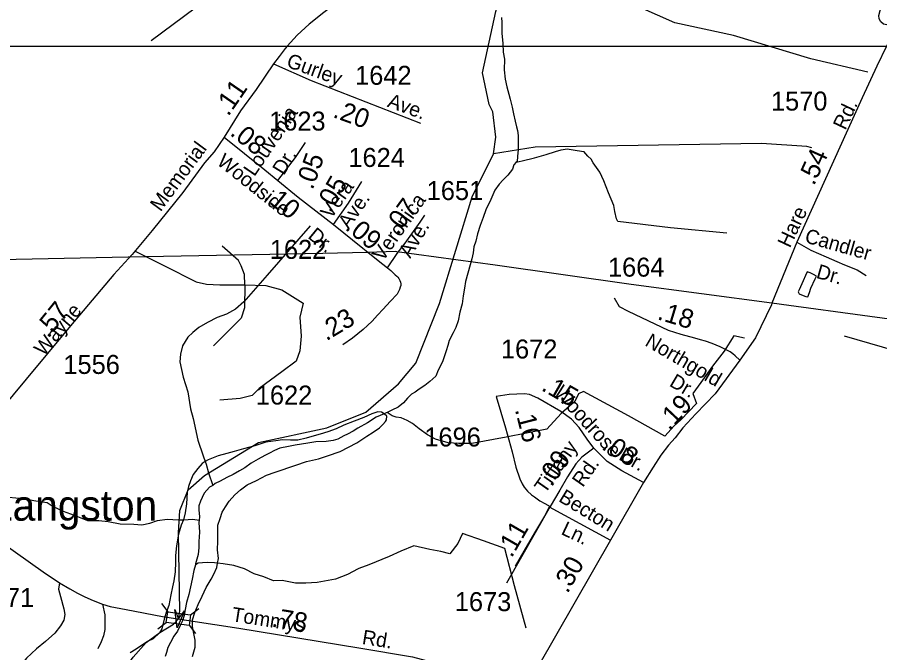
# Model space of a CAD drawing. Extents: x 2206922 to 2357709, y 510027 to 673830.
# Drawn here: x 2316844 to 2322523, y 606762 to 610944 of the extents above; entities that cross this region are included whole.
import ezdxf

# ---------------------------------------------------------------- set-up
doc = ezdxf.new("R2010")
doc.units = 0
for name, color, linetype in [('Exist Civil Demographics Community Label', 7, 'Continuous'), ('Exist Hydrographic Creek Single Shore', 7, 'Continuous'), ('Exist Hydrographic Misc Water Feature', 7, 'Continuous'), ('Exist Road Non-System Type 51', 7, 'Continuous'), ('Exist Road Non-System Type 51 Label', 7, 'Continuous'), ('Exist Road Secondary Mileage Hundredths English Label', 7, 'Continuous'), ('Exist Road Secondary Structure Standard Bridge Attributed CELL', 7, 'Continuous'), ('Exist Road Secondary Structure Standard Bridge CELL', 7, 'Continuous'), ('Exist Road Secondary Type 51 Attributed', 7, 'Continuous'), ('Exist Road Secondary Type 51 Label', 7, 'Continuous'), ('Exist Road Secondary Type 51 Number Label', 7, 'Continuous'), ('Exist Utilities Electrical Transmission Line', 7, 'Continuous'), ('Map Preparation Inset Cut Line', 7, 'Continuous')]:
    doc.layers.add(name, color=color, linetype=linetype)

msp = doc.modelspace()

# ---------------------------------------------------------------- linework, layer by layer
at = {"layer": 'Exist Hydrographic Creek Single Shore'}
for points in [[(2319979.2, 610046.1), (2319994.3, 610155), (2319975.3, 610321.6), (2319950.2, 610369.8), (2319906.2, 610578.1), (2319995.9, 610982.4), (2320039.3, 611136.1), (2319944.8, 611360.6), (2319982.2, 611602.9), (2319883.7, 611839.2)], [(2316697.3, 605388), (2316981.3, 606075.5), (2317204.2, 606258.5), (2317425.2, 606522.7), (2317529.8, 606625.3), (2317606.2, 606732), (2317692.2, 606828.6), (2317781.7, 606896), (2317872.2, 606949.3), (2317905.4, 606985.5), (2317914.4, 607034.8), (2317906.3, 607550.3), (2317913.3, 607698.2), (2317970.3, 607835.1), (2318077.3, 607928.1), (2318433.3, 608145.9), (2318882.1, 608242.8), (2319139.3, 608345), (2319353.1, 608531), (2319468.2, 608666.9), (2319623.2, 609060.4), (2319840.3, 609761.6), (2319979.2, 610046.1)]]:
    msp.add_lwpolyline(points, dxfattribs=at)
at = {"layer": 'Exist Hydrographic Misc Water Feature'}
for points in [[(2317725.4, 610791.6), (2318015, 611006.4), (2318372.2, 611260.4), (2318536.6, 611408.1), (2318768.3, 611610.4), (2318945.7, 611642.1), (2319095.4, 611665.8), (2319107.3, 611677.8), (2319178.4, 611750.6), (2319255.3, 611857.5), (2319342.9, 611896.2), (2319408.3, 611926.9), (2319450.1, 611951.4), (2319499.7, 611988.2), (2319545.3, 612024.3), (2319583, 612047), (2319609, 612063), (2319628.7, 612071.4), (2319658.9, 612073.7), (2319729, 612076.6)], [(2323281.7, 610683.3), (2323020.9, 610760.3), (2322615.9, 610886.1), (2322547.6, 610899.3), (2322530, 610913.3), (2322519.8, 610933), (2322517.3, 610954.9), (2322524.7, 610989.1), (2322565.9, 611085.5), (2322594.8, 611159.8), (2322599.1, 611167.7), (2322592.8, 611177.6), (2322581.1, 611191.5), (2322548.5, 611205.3), (2322320, 611260.8), (2321989.3, 611349.1), (2321992, 611669), (2321994.4, 611988.7)], [(2322445.3, 610582.5), (2322068.4, 610670.5), (2321558.9, 610824.9), (2321173.1, 610907.6), (2320850.3, 611049.4), (2320795.2, 611073)], [(2320031.5, 610941.8), (2320034.7, 610910.4), (2320033.7, 610840.4), (2320040.5, 610770.5), (2320043.3, 610714.5), (2320051.5, 610668.6), (2320050.5, 610598.7), (2320057.1, 610536.8), (2320067.5, 610487), (2320080, 610438.9), (2320088.5, 610405.1), (2320102.8, 610351.5), (2320111.2, 610307.6), (2320121.9, 610259.4), (2320130.5, 610223.7), (2320136.8, 610197.9), (2320143, 610165.8), (2320141.6, 610119.8), (2320142, 610073.9), (2320138.7, 610027.7), (2320134.6, 609995.9), (2320128.4, 609990)], [(2322074.8, 610085.2), (2322043.2, 610093.6), (2321744.2, 610114.3), (2320253.3, 610090), (2319979.2, 610046.1)], [(2320128.4, 609990), (2320168.8, 610000.1), (2320250.2, 610019.1), (2320326.3, 610042.1), (2320388, 610060.4), (2320426, 610070.9), (2320465.7, 610077.5), (2320529.5, 610068.3), (2320575.5, 610060.6)], [(2321517.1, 609523), (2321145.3, 609559.1), (2320798.8, 609599.1), (2320788.5, 609617.3), (2320777.8, 609665.1), (2320771.3, 609705), (2320736.8, 609788.5), (2320705.9, 609868.2), (2320679.4, 609923.7), (2320637, 609985.2), (2320622.4, 610010.9), (2320600.3, 610030.9), (2320575.5, 610060.6)], [(2320128.4, 609990), (2320113.1, 609973.6), (2320105.5, 609943.5), (2320073.7, 609905.3), (2320042.3, 609874.8), (2320016.3, 609846.6), (2319989.2, 609806.5), (2319961.3, 609744.2), (2319928.3, 609675.8), (2319911.1, 609625.6), (2319891.4, 609573.5), (2319873.8, 609519.3), (2319862.5, 609471.2), (2319851, 609433.1), (2319845.7, 609393), (2319837.5, 609354.9), (2319826.2, 609314.8), (2319810.8, 609260.7), (2319795.6, 609204.7), (2319788.3, 609160.7), (2319780.3, 609110.4), (2319772.9, 609058.4), (2319757.5, 609004.3), (2319746.2, 608946.5), (2319730.8, 608902.1), (2319713.2, 608867.9), (2319687.8, 608817.7), (2319680, 608783.6), (2319668.5, 608749.7), (2319656.8, 608715.4), (2319643.3, 608677.3), (2319616, 608620.9), (2319600.2, 608582.7), (2319560.6, 608546.6), (2319527, 608520), (2319489.3, 608495.6), (2319463.5, 608477.7), (2319439.7, 608463.3), (2319414, 608436.8), (2319386.2, 608406.6), (2319352.5, 608378.4), (2319310.9, 608357.9), (2319279.1, 608343.5)], [(2318772, 609571.6), (2318489.7, 609246.7), (2318335.5, 609071.2), (2318280.3, 609022.3), (2318222.7, 608990), (2318161, 608967.3), (2318097.2, 608936.3), (2318039.6, 608902), (2317999.8, 608869.5), (2317966.4, 608839.2), (2317948.9, 608811), (2317932.7, 608781), (2317919.6, 608726.6), (2317914.3, 608676.8), (2317937.3, 608575.1), (2317966.4, 608479.5), (2317985.6, 608367.5), (2318002.3, 608303.8), (2318031.8, 608160.2), (2318068.5, 608058.6), (2318080.8, 608020.6)], [(2322098, 609223.5), (2322105.6, 609241.4), (2322087.7, 609251), (2322063.7, 609263.2), (2322045.5, 609268.7), (2322033.8, 609244.5), (2322018, 609210.4), (2321993.2, 609150.1), (2321986.8, 609138), (2321991.3, 609124.4), (2322007.3, 609118.3), (2322035.2, 609106.9), (2322049.4, 609104.7), (2322061.3, 609132.9), (2322068.8, 609161), (2322098, 609223.5)], [(2321632.5, 608832.4), (2321562.4, 608847.9), (2321497.6, 608747.3), (2321422.5, 608648.3), (2321343.8, 608539.7), (2321292.5, 608469.2), (2321315.5, 608403.3), (2321212.3, 608294.3), (2321168.9, 608255.8), (2321107.8, 608187.1), (2320868.7, 608320.5), (2320572.8, 608481.4)], [(2322287.8, 608847.8), (2322622.9, 608751.1), (2322931.7, 608658.4)], [(2320572.8, 608481.4), (2320539.2, 608465), (2320515.4, 608414.6), (2320424.5, 608335.8), (2320331.6, 608233), (2320062.4, 608180.2), (2319837.3, 608139.5), (2319750.7, 608138.8), (2319681, 608143.9), (2319598.6, 608166.9), (2319544.5, 608196.5), (2319489.9, 608236), (2319445.6, 608271.5), (2319411.6, 608291.2), (2319371, 608308.6), (2319339.4, 608312.2), (2319313.4, 608321.8), (2319279.1, 608343.5)], [(2319259, 608335.2), (2319241.2, 608345.2), (2319218.8, 608346.9), (2319179.5, 608334.2), (2319125.5, 608309.9), (2319061.6, 608285.1), (2318993.7, 608260.4), (2318944.3, 608236.2), (2318888.5, 608215.4), (2318838.5, 608201), (2318782.9, 608184.2), (2318746.8, 608173.9), (2318691.2, 608161.2), (2318643, 608160.7), (2318591.2, 608162.4), (2318545.4, 608155.9), (2318481.5, 608146.9), (2318407.4, 608124.3), (2318333.8, 608103.4), (2318272.5, 608086.7), (2318224.5, 608072.4), (2318166.5, 608057.6), (2318134.7, 608045.4), (2318100.9, 608031), (2318080.8, 608020.6)], [(2319279.1, 608343.5), (2319272.8, 608341.7), (2319259, 608335.2)], [(2319259, 608335.2), (2319207.8, 608312.5), (2319149.9, 608274.2), (2319086.4, 608239.5), (2319056.6, 608219.3), (2319018.7, 608200.7), (2318994.9, 608190.5), (2318954.9, 608168.1), (2318923.1, 608157.9), (2318877.4, 608151.4), (2318809.3, 608150.6), (2318757.3, 608141.9), (2318715.4, 608135.6), (2318673.6, 608127.3), (2318629.7, 608118.5), (2318571.9, 608108.1), (2318538.1, 608093.7), (2318504.4, 608075.3), (2318474.5, 608059.1), (2318430.8, 608036.5), (2318384.7, 608010.2), (2318341.4, 607979.8), (2318307.8, 607959.3), (2318266, 607934.8), (2318224.3, 607914.3), (2318180.6, 607892.1), (2318146.8, 607875.7), (2318130.8, 607863.5)], [(2318162, 607351.9), (2318167.9, 607382.2), (2318163.2, 607440.1), (2318164.9, 607495.8), (2318163.8, 607553.9), (2318165.5, 607602), (2318179.2, 607646.1), (2318192.7, 607686.3), (2318214.5, 607722.3), (2318239.5, 607758.7), (2318275.6, 607801.1), (2318313.1, 607835.2), (2318358.6, 607866.1), (2318418.5, 607896.4), (2318486, 607931.3), (2318541.7, 607949.6), (2318678.7, 607997.2), (2318748.8, 608019.9), (2318826.4, 608039), (2318886.4, 608057.6), (2318969.9, 608086.4), (2319079.2, 608143.3), (2319146.6, 608186.3), (2319186.4, 608212.7), (2319228.1, 608243), (2319250, 608263.2), (2319269.5, 608283.4), (2319275.4, 608295.5), (2319277.3, 608319.5), (2319259, 608335.2)], [(2318080.8, 608020.6), (2318061.5, 608008.5), (2318032, 607974.5), (2318002.3, 607936), (2317984.6, 607894), (2317971.1, 607855.9), (2317963.3, 607819.7), (2317958.4, 607741.8), (2317948.7, 607683.6), (2317939.3, 607637.6)], [(2318080.8, 608020.6), (2318087.4, 608003.1), (2318104, 607945), (2318130.8, 607863.5)], [(2318130.8, 607863.5), (2318108.9, 607851.4), (2318075.3, 607813), (2318061.5, 607784.7), (2318049.8, 607760.5), (2318040.4, 607728.6), (2318038.5, 607702.6), (2318043.3, 607656.5), (2318041.2, 607634.4)], [(2316547.6, 607694.6), (2316633.1, 607733.3), (2316704.3, 607768.3), (2316748.6, 607780.8), (2316782.2, 607789.1), (2316788.1, 607786.9), (2316880.2, 607778), (2316966.5, 607760.9), (2317040.4, 607749.8), (2317080.7, 607724.2), (2317145.3, 607693.1), (2317195.2, 607675.4), (2317241.5, 607657.9), (2317305.7, 607632.8), (2317381.6, 607631.6), (2317441.4, 607626.2), (2317521.8, 607611.3), (2317611.8, 607607.8), (2317663.5, 607604.5), (2317715.8, 607615.3), (2317767.5, 607631.9), (2317831.4, 607640.5), (2317905.3, 607637.1), (2317939.3, 607637.6)], [(2317939.3, 607637.6), (2317923.5, 607601.5), (2317906.3, 607543.2), (2317893.2, 607464.9), (2317886, 607401.1), (2317886.2, 607358.9), (2317882.7, 607295.3), (2317875.7, 607235.1), (2317866.1, 607194.8), (2317854.8, 607143), (2317841.5, 607072.8), (2317824.1, 607026.8), (2317810.3, 606982.6), (2317794.9, 606918.4), (2317781.2, 606892.1), (2317737.9, 606853.6), (2317702.3, 606835.5), (2317626.4, 606786.4), (2317587, 606761.9)], [(2317939.3, 607637.6), (2317999.4, 607640.4), (2318041.2, 607634.4)], [(2318041.2, 607634.4), (2318039.4, 607618.5), (2318044.5, 607556.5), (2318038.8, 607494.5), (2318039.4, 607454.6), (2318035.5, 607408.6), (2318018.5, 607346.7), (2318018.2, 607340.6)], [(2320195.5, 606924.1), (2320118.8, 607203.4), (2320054, 607448.3), (2319913.7, 607498.6), (2319775.1, 607547.4), (2319745.8, 607480.9), (2319692.9, 607412.6), (2319632.8, 607427.7), (2319560.2, 607441.1), (2319454.4, 607465.9), (2319368.7, 607431), (2319293.3, 607396.1), (2319159.8, 607340.7), (2319092.5, 607316), (2319088.2, 607313.8), (2319018.5, 607277.3), (2318938.9, 607246.3), (2318819, 607223.3), (2318743.3, 607220.2), (2318675.6, 607219.8), (2318587.1, 607236.8), (2318531.3, 607236.3), (2318467.1, 607261.3), (2318404.8, 607280.8), (2318340.2, 607314.1), (2318270.7, 607335.1), (2318200.3, 607346.5), (2318162, 607351.9)], [(2318018.2, 607340.6), (2318006.8, 607302.2), (2317995.3, 607246.4), (2317984, 607196.1), (2317974.4, 607146.1), (2317959, 607092), (2317949.8, 607046), (2317942, 607007.8), (2317932.7, 606971.9), (2317916.5, 606941.5), (2317899.3, 606903.6), (2317875.5, 606871.4), (2317854, 606828.8), (2317836.4, 606797), (2317826.9, 606762.8), (2317817.1, 606736.7)], [(2317996.9, 606736.8), (2318016, 606798.8), (2318015.6, 606844.7), (2318007.2, 606888.5), (2317998.8, 606934.4), (2317997.9, 606978.3), (2318013.5, 607026.7), (2318035.1, 607079), (2318060.5, 607135.2), (2318087.8, 607191.5), (2318121.4, 607245.6), (2318139, 607279.9), (2318158.3, 607322), (2318162, 607351.9)], [(2318162, 607351.9), (2318142.5, 607354), (2318098, 607355.4), (2318064, 607352.8), (2318034.4, 607350.8), (2318018.2, 607340.6)]]:
    msp.add_lwpolyline(points, dxfattribs=at)
at = {"layer": 'Exist Road Non-System Type 51'}
for points in [[(2318342.9, 609182.4), (2318340.6, 609250.8), (2318317.8, 609307.8), (2318299.6, 609344.3), (2318192.4, 609437.8)], [(2321977.6, 609463.6), (2322069.3, 609411.9), (2322169.3, 609366.9), (2322241, 609336.8), (2322291, 609315.2), (2322374.4, 609281.8), (2322433.5, 609244.8)], [(2317616, 609407.8), (2317814, 609307.8), (2318021.4, 609203), (2318089.8, 609187), (2318178.7, 609182.4), (2318342.9, 609182.4)], [(2318342.9, 609182.4), (2318340.6, 609032), (2318317.8, 608963.6), (2318274.5, 608920.3), (2318135.4, 608781.2)], [(2318342.9, 609182.4), (2318479.7, 609177.9), (2318586.8, 609150.5), (2318725.5, 609063.2)], [(2318725.5, 609063.2), (2318705.3, 608970.4), (2318712.2, 608845), (2318705.3, 608749.3), (2318680.3, 608680.9), (2318586.8, 608610.2), (2318436.3, 608500.8), (2318390.8, 608455.2), (2318311, 608434.7), (2318178.7, 608423.3)], [(2320345.5, 607721.2), (2320315.5, 607661.2), (2320248.8, 607551.1), (2320178.8, 607431), (2320122.1, 607330.9)], [(2320345.5, 607721.2), (2320750.6, 607501.9)], [(2317123, 607222.5), (2317114.7, 607180.7), (2317128, 607132.4), (2317151.3, 607050.6), (2317156.3, 607013.9), (2317149.7, 606977.2), (2317129.7, 606938.9), (2317091.3, 606890.5), (2317029.6, 606837.1), (2316969.6, 606788.7), (2316904.6, 606726.2), (2316867.9, 606681.1), (2316852.9, 606647.8), (2316854.6, 606587.7), (2316862.9, 606541)], [(2317404.7, 607082.3), (2317419.7, 607010.6), (2317421.4, 606957.2), (2317419.7, 606915.5), (2317411.4, 606873), (2317396.4, 606834.6), (2317374.7, 606787.9)]]:
    msp.add_lwpolyline(points, dxfattribs=at)
at = {"layer": 'Exist Road Secondary Structure Standard Bridge Attributed CELL'}
msp.add_lwpolyline([(2317944.3, 607037.5), (2317897.1, 606925.1), (2317881.8, 607046.1), (2317905.4, 606985.5)], close=True, dxfattribs=at)
at = {"layer": 'Exist Road Secondary Structure Standard Bridge CELL'}
for p, q in [((2317792.8, 607086.5), (2317834.5, 607031.6)), ((2317984.2, 607010.9), (2318039.1, 607052.7)), ((2317770.1, 606919.9), (2317825, 606961.6)), ((2317974.9, 606942.5), (2318016.7, 606887.6))]:
    msp.add_line(p, q, dxfattribs=at)
msp.add_lwpolyline([(2317834.5, 607031.6), (2317984.3, 607011.2), (2317974.8, 606941.3), (2317825, 606961.6)], close=True, dxfattribs=at)
at = {"layer": 'Exist Road Secondary Type 51 Attributed'}
for points in [[(2322661.1, 611328.6), (2322684.5, 611196.8), (2322679.5, 611123.4), (2322666.1, 611050), (2322642.8, 610961.6), (2322589.4, 610798.2), (2322567.3, 610753.3), (2322502.7, 610622.2), (2322407.7, 610413.6), (2321977.6, 609463.6), (2321813.3, 609062.4), (2321809.2, 609052.4), (2321704.2, 608834.7), (2321601.8, 608687.8)], [(2319168.5, 611211), (2319078.5, 611146), (2318975.1, 611060.9), (2318861.8, 610975.8), (2318765.2, 610899.6), (2318687, 610827), (2318621.3, 610753.3), (2318608.7, 610739.2), (2318568.7, 610686.7), (2318530.5, 610637)], [(2318530.5, 610637), (2318417.9, 610469), (2318312.9, 610327.6), (2318206.6, 610154.2)], [(2318530.5, 610637), (2318778.6, 610529.1), (2319500, 610247.4)], [(2318206.6, 610154.2), (2318140.5, 610059.5), (2318076.3, 609986.8), (2317935.1, 609792), (2317731.7, 609540.9), (2317600.7, 609383.2), (2317480.8, 609251.5), (2317194.6, 608913.5), (2316902.6, 608562.2), (2316557.1, 608149.7), (2316392.1, 607937.8), (2316293.5, 607811.2)], [(2318206.6, 610154.2), (2318474.4, 609939.3), (2318560, 609869.6)], [(2318560, 609869.6), (2318675.5, 610020.3), (2318706.6, 610066.3), (2318741.2, 610120.1)], [(2318560, 609869.6), (2318693.3, 609761.3), (2318925.1, 609581)], [(2318925.1, 609581), (2319024.5, 609720.2), (2319112.6, 609863.6)], [(2319281.2, 609295.8), (2319346.4, 609390.2), (2319397.3, 609457.4), (2319496.3, 609595.2), (2319526.7, 609641.2)], [(2318925.1, 609581), (2319118.9, 609425.3), (2319152.7, 609398.3), (2319220.2, 609342.8), (2319281.2, 609295.8)], [(2319281.2, 609295.8), (2319304.2, 609276.8), (2319333.3, 609249.4), (2319342.9, 609241.2), (2319350.1, 609233.1), (2319356, 609223.9), (2319363.9, 609211.1), (2319366.4, 609200.2), (2319368.6, 609190.1), (2319368.9, 609179.7), (2319366.2, 609168.4), (2319361.2, 609153), (2319345.4, 609122.9), (2319299.5, 609073), (2319253, 609023.1), (2319215.5, 608982.6), (2319181.6, 608945.1), (2319150.3, 608914.9), (2319122.4, 608888.5), (2319051.5, 608832.2), (2318987.8, 608788.4)], [(2321601.8, 608687.8), (2321571.2, 608715.5), (2321555.4, 608729.1), (2321537.6, 608741.9), (2321512.7, 608756), (2321473.1, 608775), (2321419.3, 608797.2), (2321375, 608813), (2321342.7, 608821.4), (2321305.4, 608832), (2321215.2, 608857.3), (2321131.3, 608882.7), (2320868.6, 609007.8), (2320810.1, 609038.9), (2320776.9, 609096.4)], [(2321601.8, 608687.8), (2321439.1, 608466.1), (2321312.4, 608334.3), (2321225.7, 608242.5), (2321175.7, 608175.8), (2321132.4, 608127.4), (2321080.7, 608061.5), (2321030.7, 607983.1), (2320967.3, 607883)], [(2320640.6, 608108.2), (2320595.6, 608166.6), (2320543.9, 608245), (2320492.2, 608300.1), (2320423.9, 608350.1), (2320272.2, 608436.9), (2320217.1, 608461.9), (2320183.8, 608466.9), (2320082.1, 608461.9), (2319997.1, 608448.6)], [(2319997.1, 608448.6), (2320059.4, 608242.7), (2320101.9, 608084.6), (2320126.7, 607982.9), (2320152.8, 607905.9), (2320169.3, 607872.9), (2320181.4, 607850.8), (2320204.5, 607826.3), (2320229.1, 607801.7), (2320249.3, 607788.7), (2320285.4, 607762.7), (2320318.7, 607745.3), (2320353, 607724.7)], [(2320640.6, 608108.2), (2320562.2, 608048.8), (2320522.3, 608004.8), (2320466, 607919.6), (2320416.6, 607831.6), (2320353, 607724.7)], [(2320967.3, 607883), (2320825.6, 607958.1), (2320728.9, 608019.8), (2320640.6, 608108.2)], [(2320967.3, 607883), (2320750.6, 607501.9), (2320155.8, 606464.6)], [(2316293.5, 607811.2), (2316495.8, 607665.7), (2316732.9, 607495.2), (2317014.6, 607294.2), (2317123, 607222.5), (2317190.2, 607182.1), (2317240.2, 607154.3), (2317289.1, 607131), (2317344.7, 607106.5), (2317404.7, 607082.3), (2317454.7, 607067.3), (2317561.4, 607047.3), (2317800.8, 607001.1)], [(2320353, 607724.7), (2320064.9, 607219.9)], [(2317800.8, 607001.1), (2318303.3, 606924.7), (2319093.5, 606793.7), (2319445.3, 606736.2), (2319537, 606711.2), (2319615.3, 606686.1), (2319658.7, 606671.1), (2319733.7, 606644.4), (2319831.3, 606606.3), (2319923.7, 606567.7), (2320033.8, 606521.3), (2320155.8, 606464.6)]]:
    msp.add_lwpolyline(points, dxfattribs=at)
at = {"layer": 'Exist Utilities Electrical Transmission Line'}
for points in [[(2319147.2, 609397.1), (2318855.8, 609390.3), (2317575, 609365)], [(2319344.2, 609400.7), (2319337.4, 609401.6), (2319147.2, 609397.1)], [(2321813.3, 609062.4), (2320886.9, 609186.2), (2319990.2, 609312.6), (2319344.2, 609400.7)], [(2317575, 609365), (2316413.6, 609342), (2314306.7, 609271.5)], [(2329014.6, 608160.7), (2327204.2, 608382.7), (2326159.3, 608517.4), (2325096.6, 608643.9), (2324570.2, 608706.2), (2322894.9, 608916), (2321924, 609047.6), (2321813.3, 609062.4)]]:
    msp.add_lwpolyline(points, dxfattribs=at)
at = {"layer": 'Map Preparation Inset Cut Line'}
for p, q in [((2314818.9, 610753.3), (2318621.3, 610753.3)), ((2318621.3, 610753.3), (2322567.3, 610753.3))]:
    msp.add_line(p, q, dxfattribs=at)

# ---------------------------------------------------------------- texts
at = {"layer": 'Exist Civil Demographics Community Label'}
msp.add_text('Langston', height=200, dxfattribs=at).set_placement((2316664.7, 607631.2))
at = {"layer": 'Exist Road Non-System Type 51 Label'}
for s, rotation, p in [('Candler', 344.1308, (2322023.1, 609464.5)), ('Dr.', 344.1308, (2322099.2, 609230)), ('Becton', 328.526, (2320402.2, 607762.7)), ('Ln.', 334.8757, (2320418.6, 607544.4))]:
    msp.add_text(s, height=95, rotation=rotation, dxfattribs=at).set_placement(p)
at = {"layer": 'Exist Road Secondary Mileage Hundredths English Label'}
for s, rotation, p in [('.11', 55.4002, (2318233.2, 610287.4)), ('.20', 340.0551, (2318916.1, 610288.2)), ('.08', 321.4528, (2318238.4, 610173)), ('.05', 70.4507, (2318788.7, 609803.7)), ('.54', 65.6417, (2322089.9, 609830.9)), ('.05', 60.0804, (2318906.1, 609651.4)), ('.10', 321.4527, (2318460.8, 609752.1)), ('.07', 53.5451, (2319349.3, 609505.3)), ('.09', 320.4679, (2318996.9, 609552.3)), ('.57', 51.0509, (2317047.3, 608826.9)), ('.18', 343.1922, (2321052.9, 608957.8)), ('.23', 31.0724, (2318879, 608810.9)), ('.15', 330.2396, (2320288.5, 608492.4)), ('.19', 46.6243, (2321136.8, 608220)), ('.16', 284.2415, (2320119.9, 608361.5)), ('.08', 327.4486, (2320685.3, 608106.1)), ('.09', 55.8303, (2320362.1, 607847.8)), ('.11', 60.0736, (2320098.9, 607381.9)), ('.30', 60.6937, (2320467.2, 607147.2)), ('.78', 350.7064, (2318514.5, 606934.5))]:
    msp.add_text(s, height=125, rotation=rotation, dxfattribs=at).set_placement(p)
at = {"layer": 'Exist Road Secondary Type 51 Label'}
for s, rotation, p in [('Gurley', 340.0551, (2318610.4, 610620.5)), ('Ave.', 340.0551, (2319275, 610356.6)), ('Louvenia', 55.7123, (2318404.8, 609891.4)), ('Rd.', 64.7769, (2322296.5, 610196.4)), ('Memorial', 53.6154, (2317787.3, 609659.9)), ('Woodside', 321.4527, (2318151.9, 609980.8)), ('Dr.', 58.5139, (2318598.7, 609899.3)), ('Vera', 54.495, (2318909.7, 609611.2)), ('Veronica', 54.8771, (2319251.1, 609331.8)), ('Ave.', 55.1358, (2319026.4, 609545.1)), ('Hare', 64.7769, (2321931.3, 609421.1)), ('Dr.', 320.4679, (2318751.7, 609495.7)), ('Ave.', 59.0366, (2319431, 609353.4)), ('Wayne', 49.8157, (2317018.4, 608708.9)), ('Northgold', 329.6681, (2320970.7, 608787.1)), ('Dr.', 329.4271, (2321131.4, 608521.5)), ('Woodrose', 312.5095, (2320370.3, 608467.5)), ('Tiffany', 55.0221, (2320319.7, 607803.8)), ('Dr.', 330.4759, (2320798, 608037)), ('Rd.', 55.0221, (2320567.9, 607846.1)), ('Tommys', 351.0609, (2318251.5, 606970)), ('Rd.', 350.7064, (2319110.3, 606820.6))]:
    msp.add_text(s, height=95, rotation=rotation, dxfattribs=at).set_placement(p)
at = {"layer": 'Exist Road Secondary Type 51 Number Label'}
for s, p in [('1642', (2319068.3, 610499.5)), ('1570', (2321806.7, 610330.1)), ('1623', (2318502.2, 610198.5)), ('1624', (2319024.3, 609959.1)), ('1651', (2319539.9, 609741.4)), ('1622', (2318506.7, 609354)), ('1664', (2320733.4, 609237.2)), ('1672', (2320028.7, 608698.5)), ('1556', (2317147.6, 608596.9)), ('1622', (2318414.5, 608395.3)), ('1696', (2319524.4, 608119.4)), ('1571', (2316583.2, 607062.8)), ('1673', (2319724.9, 607035.9))]:
    msp.add_text(s, height=125, dxfattribs=at).set_placement(p)

doc.saveas('drawing.dxf')
